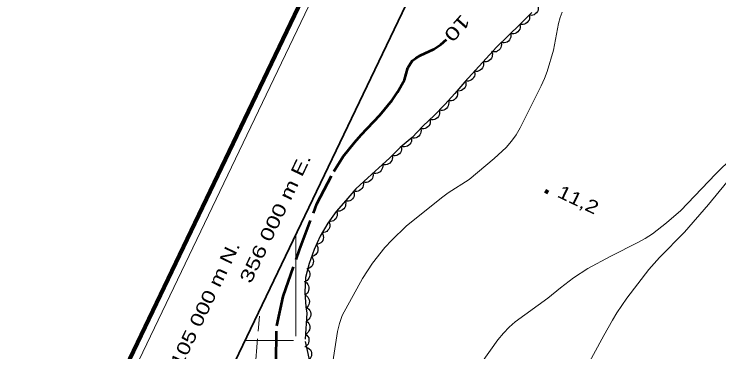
# Model space of a CAD drawing. Extents: x 355726 to 357533, y 5103782 to 5105258.
# Drawn here: x 355967.8 to 356048.4, y 5104998.7 to 5105037.4 of the extents above; entities that cross this region are included whole.
import ezdxf
from ezdxf.enums import TextEntityAlignment as Align

# ---------------------------------------------------------------- set-up
doc = ezdxf.new("R2010")
doc.units = 0
doc.header["$LTSCALE"] = 0.6
doc.linetypes.add('DOT_DASHED', pattern=[7.7, 5, -1.2, 0.3, -1.2])
doc.linetypes.add('LONG_DASHED', pattern=[7.5, 6, -1.5])
for name, color, linetype, lineweight in [('1', 7, 'LONG_DASHED', 53), ('2', 7, 'LONG_DASHED', 13), ('3', 7, 'Continuous', 140), ('44', 7, 'Continuous', 25), ('60', 7, 'Continuous', 13), ('61', 7, 'Continuous', 13)]:
    doc.layers.add(name, color=color, linetype=linetype, lineweight=lineweight)

msp = doc.modelspace()

# ---------------------------------------------------------------- linework, layer by layer
at = {"layer": '1'}
msp.add_lwpolyline([(355997.67, 5104992.97), (355997.83, 5105001.67), (355998.57, 5105005.05), (356000.43, 5105010.4), (356002.44, 5105015.66), (356004.36, 5105019.37), (356005.45, 5105021.1), (356006.73, 5105022.69), (356007.51, 5105023.59), (356009.64, 5105025.84), (356011.06, 5105027.53), (356011.66, 5105028.45), (356012.44, 5105029.86), (356012.84, 5105031.25), (356013.34, 5105032.04), (356013.74, 5105032.37), (356014.25, 5105032.66), (356015.8, 5105033.38), (356016.63, 5105033.94), (356017.26, 5105034.48)], dxfattribs=at)
at = {"layer": '2', "linetype": 'Continuous'}
for points in [[(356028.79, 5105030.84), (356029.51, 5105033.29), (356030.09, 5105036.33), (356030.28, 5105037.01), (356030.49, 5105037.62)], [(356004.03, 5104996.05), (356004.8, 5105001.04), (356005.01, 5105001.96), (356005.33, 5105002.86), (356007.63, 5105007.12), (356008.79, 5105008.87), (356010.22, 5105010.67), (356011, 5105011.51), (356012.66, 5105013.09), (356016.68, 5105016.36), (356017.47, 5105016.93), (356019.85, 5105018.46), (356022.72, 5105020.87), (356024.08, 5105022.11), (356024.71, 5105022.84), (356025.24, 5105023.58), (356025.71, 5105024.38), (356028.1, 5105029.17), (356028.49, 5105030.01), (356028.79, 5105030.84)], [(356050.05, 5105021), (356048.06, 5105019.07), (356044.08, 5105014.91), (356042.43, 5105013.47), (356040.83, 5105012.24), (356040.02, 5105011.7), (356039.24, 5105011.26), (356035.98, 5105009.62), (356033.46, 5105008.25), (356031.79, 5105007.2), (356030.3, 5105006.05), (356028.88, 5105004.84), (356025.11, 5105002.15), (356024.44, 5105001.54), (356023.77, 5105000.84), (356023.14, 5105000.07), (356021.28, 5104997.43)], [(356032.67, 5104995.8), (356035.26, 5105000.58), (356036.26, 5105002.32), (356036.76, 5105003.16), (356037.89, 5105004.84), (356040.42, 5105008.13), (356041.66, 5105009.51), (356044.49, 5105012.4), (356047.25, 5105015.57), (356049.36, 5105018.13)]]:
    msp.add_lwpolyline(points, dxfattribs=at)
at = {"layer": '2'}
msp.add_lwpolyline([(356002.46, 5104937.96), (356000.54, 5104941.2), (355998.8, 5104945.18), (355997.84, 5104947.72), (355997.02, 5104962.76), (355996.63, 5104966.98), (355995.91, 5104972.38), (355995.51, 5104978), (355995.09, 5104986.04), (355994.96, 5104992.11), (355995.86, 5105002.8)], dxfattribs=at)
at = {"layer": '3'}
msp.add_line((356028.54, 5105017.15), (356028.9, 5105016.98), dxfattribs=at)
at = {"layer": '44'}
for points in [[(356027.71, 5105038.43), (356027.77, 5105038.23), (356027.77, 5105038.03), (356027.75, 5105037.87), (356027.67, 5105037.71), (356027.57, 5105037.55), (356027.43, 5105037.43), (356027.29, 5105037.33), (356027.13, 5105037.28), (356026.94, 5105037.25), (356026.76, 5105037.27)], [(356026.73, 5105037.3), (356026.77, 5105037.09), (356026.75, 5105036.89), (356026.71, 5105036.73), (356026.62, 5105036.58), (356026.51, 5105036.44), (356026.35, 5105036.32), (356026.21, 5105036.24), (356026.04, 5105036.21), (356025.85, 5105036.2), (356025.67, 5105036.23)], [(356025.67, 5105036.23), (356025.71, 5105036.03), (356025.69, 5105035.83), (356025.65, 5105035.67), (356025.56, 5105035.51), (356025.44, 5105035.37), (356025.28, 5105035.26), (356025.14, 5105035.18), (356024.97, 5105035.15), (356024.78, 5105035.15), (356024.6, 5105035.18)], [(356024.61, 5105035.18), (356024.64, 5105034.97), (356024.62, 5105034.77), (356024.57, 5105034.61), (356024.48, 5105034.46), (356024.36, 5105034.32), (356024.2, 5105034.21), (356024.06, 5105034.14), (356023.88, 5105034.11), (356023.7, 5105034.1), (356023.52, 5105034.14)], [(356023.52, 5105034.14), (356023.56, 5105033.94), (356023.53, 5105033.74), (356023.49, 5105033.58), (356023.39, 5105033.43), (356023.27, 5105033.29), (356023.11, 5105033.18), (356022.97, 5105033.1), (356022.79, 5105033.07), (356022.61, 5105033.07), (356022.43, 5105033.11)], [(356022.47, 5105033.07), (356022.53, 5105032.87), (356022.51, 5105032.66), (356022.48, 5105032.5), (356022.4, 5105032.35), (356022.29, 5105032.2), (356022.14, 5105032.08), (356022, 5105031.99), (356021.83, 5105031.95), (356021.65, 5105031.93), (356021.47, 5105031.95)], [(356021.47, 5105031.96), (356021.51, 5105031.76), (356021.5, 5105031.55), (356021.47, 5105031.39), (356021.39, 5105031.24), (356021.27, 5105031.09), (356021.12, 5105030.97), (356020.98, 5105030.89), (356020.81, 5105030.84), (356020.63, 5105030.83), (356020.45, 5105030.86)], [(356020.45, 5105030.86), (356020.5, 5105030.65), (356020.49, 5105030.45), (356020.46, 5105030.29), (356020.37, 5105030.13), (356020.26, 5105029.99), (356020.11, 5105029.87), (356019.97, 5105029.78), (356019.8, 5105029.74), (356019.62, 5105029.72), (356019.44, 5105029.75)], [(356019.44, 5105029.75), (356019.49, 5105029.55), (356019.49, 5105029.35), (356019.47, 5105029.18), (356019.39, 5105029.02), (356019.28, 5105028.87), (356019.14, 5105028.75), (356019, 5105028.66), (356018.84, 5105028.61), (356018.65, 5105028.58), (356018.47, 5105028.6)], [(356018.48, 5105028.59), (356018.53, 5105028.39), (356018.52, 5105028.18), (356018.49, 5105028.02), (356018.41, 5105027.87), (356018.3, 5105027.72), (356018.15, 5105027.6), (356018.01, 5105027.51), (356017.84, 5105027.47), (356017.65, 5105027.46), (356017.47, 5105027.48)], [(356017.49, 5105027.47), (356017.53, 5105027.26), (356017.51, 5105027.06), (356017.47, 5105026.9), (356017.39, 5105026.75), (356017.27, 5105026.6), (356017.11, 5105026.49), (356016.97, 5105026.41), (356016.8, 5105026.37), (356016.62, 5105026.36), (356016.44, 5105026.4)], [(356016.44, 5105026.4), (356016.48, 5105026.19), (356016.46, 5105025.99), (356016.42, 5105025.83), (356016.34, 5105025.68), (356016.22, 5105025.53), (356016.06, 5105025.42), (356015.92, 5105025.34), (356015.75, 5105025.3), (356015.56, 5105025.3), (356015.39, 5105025.33)], [(356015.38, 5105025.34), (356015.41, 5105025.13), (356015.39, 5105024.93), (356015.35, 5105024.77), (356015.26, 5105024.62), (356015.14, 5105024.48), (356014.98, 5105024.37), (356014.84, 5105024.29), (356014.67, 5105024.26), (356014.48, 5105024.25), (356014.3, 5105024.29)], [(356014.31, 5105024.28), (356014.35, 5105024.08), (356014.33, 5105023.88), (356014.29, 5105023.72), (356014.21, 5105023.56), (356014.09, 5105023.42), (356013.93, 5105023.31), (356013.79, 5105023.23), (356013.62, 5105023.19), (356013.43, 5105023.18), (356013.26, 5105023.22)], [(356013.25, 5105023.22), (356013.27, 5105023.01), (356013.24, 5105022.81), (356013.18, 5105022.66), (356013.08, 5105022.51), (356012.95, 5105022.38), (356012.79, 5105022.28), (356012.64, 5105022.22), (356012.46, 5105022.2), (356012.28, 5105022.2), (356012.11, 5105022.25)], [(356012.09, 5105022.26), (356012.13, 5105022.06), (356012.11, 5105021.86), (356012.07, 5105021.7), (356011.99, 5105021.54), (356011.87, 5105021.4), (356011.71, 5105021.29), (356011.57, 5105021.21), (356011.4, 5105021.18), (356011.21, 5105021.17), (356011.03, 5105021.2)], [(356011.05, 5105021.19), (356011.08, 5105020.98), (356011.05, 5105020.78), (356011, 5105020.62), (356010.9, 5105020.47), (356010.77, 5105020.34), (356010.61, 5105020.24), (356010.47, 5105020.17), (356010.29, 5105020.14), (356010.11, 5105020.14), (356009.93, 5105020.19)], [(356009.92, 5105020.2), (356009.96, 5105019.99), (356009.93, 5105019.79), (356009.88, 5105019.63), (356009.79, 5105019.48), (356009.67, 5105019.34), (356009.51, 5105019.24), (356009.36, 5105019.16), (356009.19, 5105019.13), (356009, 5105019.13), (356008.83, 5105019.17)], [(356008.83, 5105019.17), (356008.86, 5105018.96), (356008.83, 5105018.76), (356008.79, 5105018.6), (356008.7, 5105018.46), (356008.57, 5105018.32), (356008.41, 5105018.21), (356008.27, 5105018.14), (356008.09, 5105018.11), (356007.91, 5105018.11), (356007.73, 5105018.15)], [(356007.73, 5105018.15), (356007.76, 5105017.94), (356007.73, 5105017.74), (356007.69, 5105017.58), (356007.59, 5105017.43), (356007.47, 5105017.3), (356007.31, 5105017.19), (356007.16, 5105017.12), (356006.99, 5105017.09), (356006.81, 5105017.09), (356006.63, 5105017.13)], [(356006.66, 5105017.1), (356006.71, 5105016.9), (356006.71, 5105016.7), (356006.68, 5105016.53), (356006.6, 5105016.38), (356006.49, 5105016.23), (356006.35, 5105016.1), (356006.21, 5105016.01), (356006.04, 5105015.97), (356005.86, 5105015.95), (356005.68, 5105015.97)], [(356005.68, 5105015.97), (356005.73, 5105015.77), (356005.72, 5105015.56), (356005.69, 5105015.4), (356005.61, 5105015.24), (356005.51, 5105015.09), (356005.36, 5105014.97), (356005.22, 5105014.88), (356005.05, 5105014.84), (356004.87, 5105014.82), (356004.69, 5105014.84)], [(356004.68, 5105014.84), (356004.75, 5105014.65), (356004.76, 5105014.45), (356004.75, 5105014.28), (356004.69, 5105014.12), (356004.59, 5105013.96), (356004.46, 5105013.82), (356004.33, 5105013.72), (356004.16, 5105013.66), (356003.98, 5105013.62), (356003.8, 5105013.63)], [(356003.78, 5105013.64), (356003.87, 5105013.46), (356003.91, 5105013.26), (356003.91, 5105013.09), (356003.86, 5105012.92), (356003.79, 5105012.75), (356003.66, 5105012.6), (356003.55, 5105012.49), (356003.39, 5105012.41), (356003.21, 5105012.36), (356003.03, 5105012.34)], [(356003, 5105012.36), (356003.11, 5105012.18), (356003.16, 5105011.99), (356003.18, 5105011.82), (356003.15, 5105011.65), (356003.09, 5105011.47), (356002.98, 5105011.32), (356002.87, 5105011.19), (356002.72, 5105011.1), (356002.55, 5105011.03), (356002.37, 5105011)], [(356002.33, 5105011.01), (356002.45, 5105010.85), (356002.52, 5105010.65), (356002.55, 5105010.49), (356002.53, 5105010.32), (356002.49, 5105010.14), (356002.39, 5105009.97), (356002.29, 5105009.84), (356002.15, 5105009.73), (356001.99, 5105009.65), (356001.81, 5105009.61)], [(356001.81, 5105009.61), (356001.93, 5105009.44), (356002, 5105009.25), (356002.03, 5105009.08), (356002.02, 5105008.91), (356001.97, 5105008.73), (356001.87, 5105008.56), (356001.78, 5105008.43), (356001.63, 5105008.33), (356001.47, 5105008.24), (356001.29, 5105008.2)], [(356001.36, 5105008.18), (356001.5, 5105008.02), (356001.58, 5105007.84), (356001.63, 5105007.68), (356001.63, 5105007.5), (356001.6, 5105007.32), (356001.52, 5105007.15), (356001.44, 5105007.01), (356001.31, 5105006.89), (356001.15, 5105006.79), (356000.98, 5105006.73)], [(356001.09, 5105006.71), (356001.26, 5105006.59), (356001.38, 5105006.43), (356001.46, 5105006.28), (356001.5, 5105006.11), (356001.51, 5105005.93), (356001.47, 5105005.74), (356001.42, 5105005.58), (356001.32, 5105005.44), (356001.19, 5105005.31), (356001.04, 5105005.21)], [(356001.07, 5105005.21), (356001.25, 5105005.11), (356001.39, 5105004.96), (356001.48, 5105004.82), (356001.54, 5105004.66), (356001.57, 5105004.47), (356001.55, 5105004.28), (356001.52, 5105004.12), (356001.43, 5105003.97), (356001.31, 5105003.83), (356001.17, 5105003.72)], [(356001.33, 5105003.73), (356001.5, 5105003.6), (356001.61, 5105003.43), (356001.69, 5105003.28), (356001.72, 5105003.11), (356001.73, 5105002.93), (356001.68, 5105002.74), (356001.63, 5105002.59), (356001.52, 5105002.45), (356001.38, 5105002.32), (356001.23, 5105002.23)], [(356001.23, 5105002.23), (356001.39, 5105002.1), (356001.51, 5105001.93), (356001.59, 5105001.79), (356001.62, 5105001.62), (356001.62, 5105001.43), (356001.58, 5105001.24), (356001.52, 5105001.09), (356001.42, 5105000.95), (356001.28, 5105000.82), (356001.13, 5105000.73)], [(356001.13, 5105000.73), (356001.29, 5105000.6), (356001.41, 5105000.44), (356001.49, 5105000.29), (356001.52, 5105000.12), (356001.52, 5104999.93), (356001.48, 5104999.75), (356001.42, 5104999.59), (356001.32, 5104999.45), (356001.18, 5104999.33), (356001.03, 5104999.24)], [(356001.21, 5104999.25), (356001.41, 5104999.17), (356001.56, 5104999.05), (356001.68, 5104998.93), (356001.76, 5104998.77), (356001.81, 5104998.6), (356001.82, 5104998.4), (356001.82, 5104998.24), (356001.75, 5104998.08), (356001.66, 5104997.92), (356001.53, 5104997.79)]]:
    msp.add_lwpolyline(points, dxfattribs=at)
at = {"layer": '44', "linetype": 'DOT_DASHED'}
msp.add_lwpolyline([(356027.04, 5105037.61), (356025.68, 5105036.24), (356024.33, 5105034.91), (356022.97, 5105033.62), (356021.8, 5105032.32), (356020.58, 5105031), (356019.36, 5105029.66), (356018.22, 5105028.3), (356017.08, 5105027.05), (356015.89, 5105025.84), (356014.57, 5105024.55), (356013.32, 5105023.28), (356011.95, 5105022.12), (356010.74, 5105020.91), (356009.5, 5105019.8), (356008.25, 5105018.63), (356006.9, 5105017.38), (356005.75, 5105016.05), (356004.65, 5105014.8), (356003.67, 5105013.45), (356002.82, 5105011.97), (356002.12, 5105010.44), (356001.53, 5105008.84), (356001.11, 5105007.22), (356001.05, 5105005.51), (356001.16, 5105003.87), (356001.29, 5105003.13), (356001.07, 5104999.89), (356002.02, 5104995.59)], dxfattribs=at)
at = {"layer": '60', "lineweight": 158}
msp.add_lwpolyline([(355725.74, 5104464.62), (357152.72, 5103781.6), (357532.66, 5104575.38), (356105.68, 5105258.4)], close=True, dxfattribs=at)
at = {"layer": '60'}
msp.add_lwpolyline([(355727.1, 5104465.08), (357152.24, 5103782.93), (357531.32, 5104574.91), (356106.18, 5105257.06)], close=True, dxfattribs=at)
at = {"layer": '60', "lineweight": 35}
msp.add_lwpolyline([(355740.43, 5104469.78), (356913.03, 5103908.53), (357283.46, 5104682.46), (356110.86, 5105243.71)], close=True, dxfattribs=at)
at = {"layer": '61'}
for p, q in [((356000, 5105000.51), (356000, 5105012.09)), ((355999.76, 5105000), (355994.21, 5105000))]:
    msp.add_line(p, q, dxfattribs=at)

# ---------------------------------------------------------------- texts
at = {"layer": '1', "width": 1.45}
msp.add_text('10', height=1.5, rotation=228.402, dxfattribs=at).set_placement((356017.925, 5105036.288), align=Align.CENTER)
at = {"layer": '3', "width": 1.25}
msp.add_text('11,2   ', height=1.5, rotation=334.423, dxfattribs=at).set_placement((356029.83, 5105016.51))
at = {"layer": '61'}
for s, width, p in [(' 356 000 m E.', 1.35, (355998.175, 5105013.361)), (' 5 105 000 m N.', 1.3, (355989.68, 5105002.571))]:
    msp.add_text(s, height=1.5, rotation=64.42, dxfattribs=dict(at, width=width)).set_placement(p, align=Align.CENTER)

doc.saveas('drawing.dxf')
